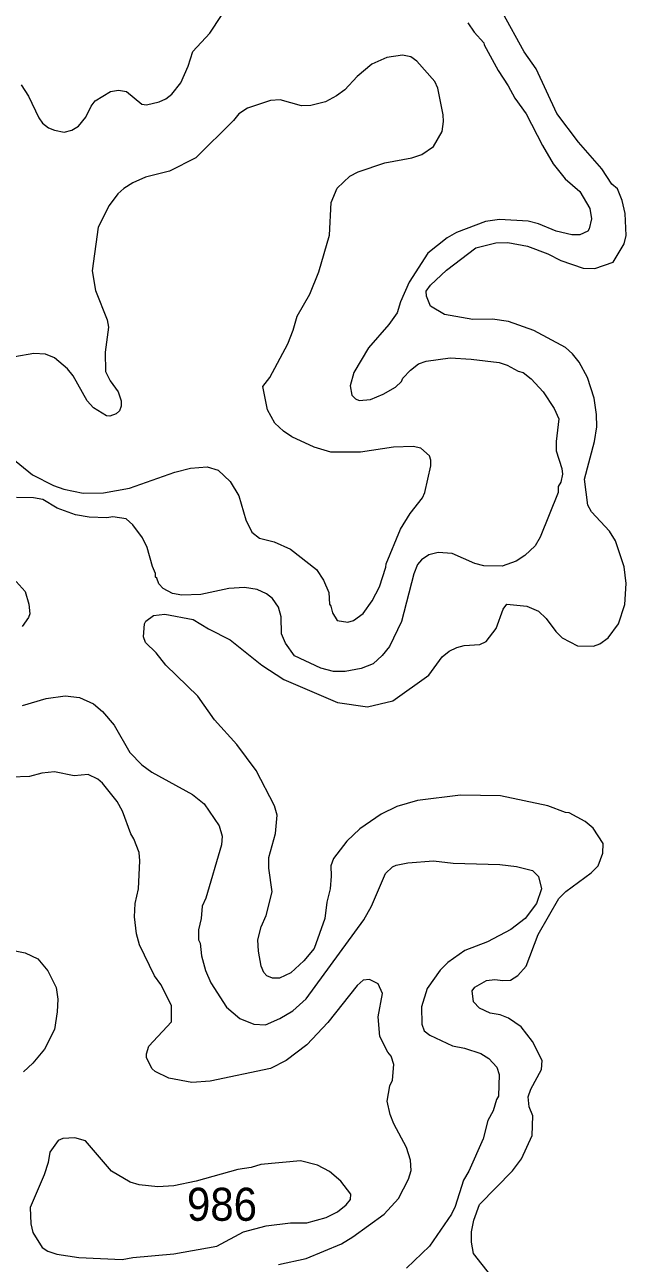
# Model space of a CAD drawing. Extents: x 447.8 to 473.9, y 7733.1 to 7760.8.
# Drawn here: x 456.578 to 458.035, y 7745.588 to 7748.586 of the extents above; entities that cross this region are included whole.
import ezdxf

# ---------------------------------------------------------------- set-up
doc = ezdxf.new("R2010")
doc.units = 0
doc.header["$LTSCALE"] = 0.032
doc.layers.add('2', color=7, linetype='Continuous', lineweight=13)
doc.layers.add('21', color=7, linetype='Continuous')

msp = doc.modelspace()

# ---------------------------------------------------------------- linework, layer by layer
at = {"layer": '2'}
for points in [[(456.8681, 7747.1361), (456.8715, 7747.142), (456.8903, 7747.1561), (456.917, 7747.1594), (456.9862, 7747.1465), (457.0234, 7747.124), (457.0759, 7747.0975), (457.152, 7747.0357), (457.2059, 7747.0008), (457.3354, 7746.9455), (457.4081, 7746.9351), (457.4699, 7746.9494), (457.5568, 7747.0118), (457.5893, 7747.0562), (457.6057, 7747.0696), (457.6245, 7747.0789), (457.6426, 7747.0833), (457.68, 7747.0857), (457.6956, 7747.0931), (457.7201, 7747.1244), (457.7363, 7747.1715), (457.7459, 7747.1832), (457.7942, 7747.1786), (457.8219, 7747.1666), (457.8408, 7747.1489), (457.8644, 7747.1174), (457.8797, 7747.1019), (457.9168, 7747.0829), (457.9551, 7747.082), (457.9709, 7747.0875), (457.991, 7747.1021), (458.0158, 7747.136), (458.0315, 7747.1825), (458.0347, 7747.2335), (458.0298, 7747.2739), (458.0086, 7747.3367), (457.9944, 7747.3601), (457.9502, 7747.4066), (457.9418, 7747.4233), (457.934, 7747.4859), (457.9579, 7747.5769), (457.9635, 7747.6123), (457.9628, 7747.6423), (457.9569, 7747.6823), (457.9406, 7747.7323), (457.9207, 7747.7689), (457.9042, 7747.7892), (457.8873, 7747.8043), (457.8112, 7747.8455), (457.7493, 7747.8673), (457.7112, 7747.8736), (457.6635, 7747.8728), (457.5945, 7747.8845), (457.5605, 7747.9044), (457.5508, 7747.9285), (457.5506, 7747.9413), (457.5608, 7747.9558), (457.5993, 7747.9919), (457.6708, 7748.0456), (457.719, 7748.0579), (457.7481, 7748.0587), (457.7956, 7748.05), (457.8446, 7748.0313), (457.8762, 7748.0155), (457.9302, 7747.9964), (457.9584, 7747.9956), (458.003, 7748.0112), (458.0293, 7748.0556), (458.0345, 7748.0757), (458.0323, 7748.1293), (458.0247, 7748.1602), (458.0137, 7748.1885), (458, 7748.2001), (457.9759, 7748.2371), (457.919, 7748.3014), (457.8669, 7748.3708), (457.8165, 7748.4792), (457.7876, 7748.5199), (457.7348, 7748.6156)], [(456.956, 7748.4455), (456.9743, 7748.4853), (456.9852, 7748.5209), (457.0264, 7748.5654), (457.0544, 7748.6085)], [(457.6513, 7748.5901), (457.6666, 7748.5681), (457.6899, 7748.5423), (457.6905, 7748.537), (457.7242, 7748.4751), (457.7488, 7748.4382), (457.7648, 7748.4084), (457.7927, 7748.3698), (457.8317, 7748.2935), (457.8579, 7748.2489), (457.8867, 7748.2125), (457.9221, 7748.182), (457.9464, 7748.1412), (457.9506, 7748.1159), (457.9452, 7748.0915), (457.9417, 7748.0862), (457.9226, 7748.0774), (457.903, 7748.0774), (457.8649, 7748.0866), (457.8222, 7748.1043), (457.7975, 7748.1101), (457.7275, 7748.1142), (457.6936, 7748.1094), (457.6235, 7748.0833), (457.6014, 7748.0703), (457.5541, 7748.0333), (457.5092, 7747.9629), (457.4884, 7747.9152), (457.4799, 7747.8887), (457.4597, 7747.8604), (457.4109, 7747.8037), (457.375, 7747.7443), (457.3665, 7747.7116), (457.3701, 7747.6892), (457.379, 7747.6802), (457.3881, 7747.6765), (457.4153, 7747.6791), (457.4461, 7747.6916), (457.4762, 7747.7084), (457.4903, 7747.722), (457.4941, 7747.7305), (457.512, 7747.75), (457.532, 7747.765), (457.5504, 7747.7719), (457.6084, 7747.7799), (457.6594, 7747.7768), (457.7267, 7747.768), (457.7465, 7747.7621), (457.7728, 7747.7473), (457.7847, 7747.7438), (457.8042, 7747.7292), (457.8332, 7747.6971), (457.8601, 7747.6572), (457.8713, 7747.632), (457.865, 7747.577), (457.865, 7747.5542), (457.8786, 7747.5116), (457.8801, 7747.4978), (457.876, 7747.4786), (457.8699, 7747.468), (457.8698, 7747.4535), (457.8263, 7747.3452), (457.814, 7747.3247), (457.789, 7747.3009), (457.7681, 7747.2874), (457.7339, 7747.2756), (457.6898, 7747.2766), (457.6684, 7747.2819), (457.6132, 7747.3061)], [(457.5372, 7747.5614), (457.5186, 7747.5651), (457.4709, 7747.5636), (457.3911, 7747.5514), (457.3192, 7747.5515), (457.2791, 7747.5638), (457.2253, 7747.5886), (457.2048, 7747.6018), (457.1834, 7747.6214), (457.1659, 7747.6535), (457.1549, 7747.7099), (457.1717, 7747.7321), (457.2149, 7747.8139), (457.2284, 7747.8463), (457.2378, 7747.8803), (457.2686, 7747.9341), (457.2907, 7747.9877), (457.3158, 7748.0765), (457.3204, 7748.1556), (457.3344, 7748.1902), (457.365, 7748.2195), (457.3854, 7748.2296), (457.4499, 7748.2513), (457.5157, 7748.2633), (457.5397, 7748.2714), (457.5681, 7748.2912), (457.5887, 7748.3273), (457.5923, 7748.3516), (457.5916, 7748.3679), (457.5788, 7748.4321), (457.5714, 7748.4487), (457.5279, 7748.4973), (457.5129, 7748.5078), (457.4932, 7748.5125), (457.4548, 7748.5062), (457.4185, 7748.4907), (457.3835, 7748.4608), (457.3532, 7748.4279), (457.3332, 7748.4134), (457.3062, 7748.3992), (457.2707, 7748.39), (457.2481, 7748.3899), (457.1966, 7748.4042), (457.1736, 7748.4027), (457.1176, 7748.3842), (457.0966, 7748.3702), (457.0839, 7748.3544), (456.9927, 7748.2633), (456.929, 7748.2318), (456.8708, 7748.2172), (456.8402, 7748.2034), (456.8178, 7748.1894), (456.8035, 7748.1765), (456.7829, 7748.1481), (456.7556, 7748.0962), (456.7418, 7747.9905), (456.7499, 7747.9422), (456.7777, 7747.8719), (456.7811, 7747.8536), (456.7732, 7747.7934), (456.774, 7747.7466), (456.7852, 7747.724), (456.8044, 7747.6973), (456.8116, 7747.6757), (456.8116, 7747.6623), (456.8077, 7747.6514), (456.7997, 7747.6438), (456.7839, 7747.6381), (456.7764, 7747.6389), (456.7447, 7747.6587), (456.7297, 7747.6752), (456.6958, 7747.736), (456.6813, 7747.7531), (456.6501, 7747.7794), (456.6282, 7747.7888), (456.6001, 7747.7903), (456.5542, 7747.7819)], [(456.5697, 7748.4402), (456.5873, 7748.4133), (456.6121, 7748.3603), (456.6211, 7748.3479), (456.636, 7748.3365), (456.6503, 7748.3305), (456.674, 7748.3259), (456.692, 7748.3309), (456.7087, 7748.3405), (456.7258, 7748.3619), (456.7394, 7748.3889), (456.7488, 7748.4015), (456.7857, 7748.4242), (456.8053, 7748.4276), (456.8244, 7748.4243), (456.8615, 7748.3936)], [(456.8615, 7748.3936), (456.8729, 7748.3916), (456.9037, 7748.3996), (456.9195, 7748.4066), (456.9346, 7748.4177), (456.956, 7748.4455)], [(456.5266, 7747.5535), (456.5966, 7747.4967), (456.6475, 7747.4708), (456.6727, 7747.4615), (456.7196, 7747.4521), (456.7689, 7747.4529), (456.8321, 7747.4641), (456.942, 7747.5027), (456.9793, 7747.5129), (457.0203, 7747.5162)], [(457.1278, 7747.3579), (457.1465, 7747.3435), (457.1825, 7747.334), (457.222, 7747.3166), (457.2845, 7747.2677), (457.3019, 7747.2419), (457.3148, 7747.2114), (457.3159, 7747.1838), (457.3197, 7747.1789), (457.3232, 7747.1625), (457.335, 7747.1437), (457.3602, 7747.1395), (457.3744, 7747.1435), (457.3973, 7747.161), (457.4194, 7747.1914), (457.4376, 7747.2253), (457.4528, 7747.2733), (457.453, 7747.2813), (457.4882, 7747.3648), (457.5118, 7747.4025), (457.5414, 7747.441), (457.5473, 7747.4541), (457.5619, 7747.5186), (457.5618, 7747.5317), (457.558, 7747.5423), (457.5372, 7747.5614)], [(457.0203, 7747.5162), (457.0462, 7747.5075), (457.0754, 7747.4803), (457.0966, 7747.4454), (457.1134, 7747.3878), (457.1278, 7747.3579)], [(457.5202, 7747.257), (457.4903, 7747.1412), (457.4611, 7747.0812), (457.4437, 7747.0591), (457.4216, 7747.0393), (457.393, 7747.0276), (457.3542, 7747.0201), (457.3257, 7747.0207), (457.2951, 7747.0283), (457.2313, 7747.0584), (457.2093, 7747.089), (457.1996, 7747.1113), (457.1995, 7747.1527), (457.193, 7747.1758), (457.1779, 7747.1971), (457.1632, 7747.2086), (457.1412, 7747.219), (457.1106, 7747.2237), (457.072, 7747.2213), (457.0047, 7747.2068), (456.9584, 7747.2052), (456.936, 7747.2095), (456.9131, 7747.221), (456.9031, 7747.2326), (456.8982, 7747.2465), (456.895, 7747.2488), (456.8949, 7747.2578), (456.8875, 7747.2746), (456.8745, 7747.3203), (456.8637, 7747.3438), (456.8397, 7747.3757), (456.8235, 7747.3903), (456.7911, 7747.3951), (456.7769, 7747.3927), (456.7339, 7747.3944), (456.701, 7747.3999), (456.6564, 7747.4159), (456.6219, 7747.4369), (456.5997, 7747.4409), (456.558, 7747.4415)], [(457.6132, 7747.3061), (457.5792, 7747.3085), (457.5569, 7747.3028), (457.5392, 7747.2904), (457.5293, 7747.2792), (457.5202, 7747.257)], [(456.557, 7747.2386), (456.5791, 7747.2139), (456.5877, 7747.1831), (456.5902, 7747.1602), (456.5871, 7747.1508), (456.5719, 7747.129)], [(456.9973, 7746.9608), (456.92, 7747.0357), (456.8966, 7747.0656), (456.8707, 7747.0908), (456.866, 7747.1044), (456.8681, 7747.1361)], [(456.5725, 7746.9381), (456.6301, 7746.9551), (456.6761, 7746.9616), (456.7106, 7746.9575), (456.7446, 7746.942), (456.7661, 7746.9236), (456.7948, 7746.8909), (456.8327, 7746.8245), (456.8616, 7746.7945), (456.8863, 7746.7767), (456.9841, 7746.7228), (457.0129, 7746.7), (457.0488, 7746.6467), (457.056, 7746.6222), (457.0544, 7746.6009), (457.0169, 7746.472), (457.0081, 7746.4525), (457.0055, 7746.423), (456.9993, 7746.3955), (456.9993, 7746.3713), (457.0026, 7746.3631), (457.006, 7746.3324), (457.0155, 7746.2964)], [(457.7065, 7745.5588), (457.6645, 7745.6116), (457.6598, 7745.639), (457.6598, 7745.6646), (457.666, 7745.6929), (457.6792, 7745.7307), (457.7594, 7745.8117), (457.7812, 7745.841), (457.8068, 7745.8974), (457.8087, 7745.9451), (457.7996, 7745.9665), (457.7976, 7745.9909), (457.8039, 7746.0099), (457.8291, 7746.0571), (457.831, 7746.0793), (457.808, 7746.1252), (457.7803, 7746.1602), (457.7496, 7746.1813), (457.7292, 7746.1897), (457.7052, 7746.1938), (457.6794, 7746.2057), (457.6646, 7746.2208), (457.6614, 7746.2474), (457.6683, 7746.2563), (457.6962, 7746.2722), (457.7165, 7746.2751), (457.7359, 7746.2722), (457.7547, 7746.2736), (457.7723, 7746.2845), (457.7927, 7746.3069), (457.8213, 7746.3843), (457.8717, 7746.471), (457.8881, 7746.4883), (457.9496, 7746.5334), (457.9664, 7746.5504), (457.9782, 7746.5809), (457.9785, 7746.6045), (457.955, 7746.6409), (457.9356, 7746.6574), (457.8968, 7746.6785), (457.8877, 7746.6795), (457.8452, 7746.6953), (457.7304, 7746.7193), (457.6336, 7746.7209), (457.5289, 7746.7083), (457.4788, 7746.6939), (457.4416, 7746.6752), (457.3895, 7746.6394), (457.358, 7746.61), (457.3259, 7746.568), (457.3191, 7746.5503), (457.3205, 7746.5252), (457.3174, 7746.4943), (457.3095, 7746.4623), (457.3047, 7746.4223), (457.2794, 7746.35), (457.2538, 7746.32), (457.2224, 7746.2912), (457.195, 7746.278), (457.1784, 7746.2786), (457.1641, 7746.2835), (457.1569, 7746.2917), (457.1506, 7746.3069), (457.144, 7746.3432), (457.1427, 7746.3709), (457.1503, 7746.4021), (457.1626, 7746.4299), (457.1777, 7746.4873), (457.1692, 7746.5443), (457.1692, 7746.5704), (457.1853, 7746.6281), (457.1897, 7746.6724), (457.1828, 7746.6955), (457.1385, 7746.781), (457.0921, 7746.8435), (457.0378, 7746.9032), (456.9973, 7746.9608)], [(457.3124, 7746.1709), (457.261, 7746.1171), (457.2111, 7746.0791), (457.1729, 7746.06), (457.0269, 7746.0291), (456.9828, 7746.0261), (456.9267, 7746.0366), (456.8941, 7746.0522), (456.8868, 7746.0584), (456.8726, 7746.0854), (456.8726, 7746.0953), (456.879, 7746.114), (456.9332, 7746.1724), (456.9334, 7746.2117), (456.9078, 7746.2633), (456.8924, 7746.2841), (456.8563, 7746.3586), (456.849, 7746.3853), (456.8437, 7746.4264), (456.8453, 7746.4589), (456.8535, 7746.4943), (456.8566, 7746.5625), (456.855, 7746.582), (456.8423, 7746.6154), (456.8347, 7746.6275), (456.8152, 7746.6827), (456.8018, 7746.7061), (456.7661, 7746.7505), (456.7549, 7746.7599), (456.7314, 7746.7714), (456.6975, 7746.7676), (456.6503, 7746.778), (456.6196, 7746.774), (456.5893, 7746.7664), (456.5452, 7746.7651)], [(457.161, 7746.1654), (457.1957, 7746.1804), (457.227, 7746.1991), (457.2595, 7746.2286), (457.3993, 7746.4191), (457.4176, 7746.4525), (457.4515, 7746.5313), (457.4683, 7746.5476), (457.4772, 7746.552), (457.5055, 7746.5575), (457.5682, 7746.5624), (457.6153, 7746.5568), (457.7283, 7746.5536), (457.769, 7746.5486), (457.8075, 7746.5388), (457.8226, 7746.5247), (457.8296, 7746.4944), (457.8177, 7746.4592), (457.7898, 7746.4226), (457.7553, 7746.396), (457.6991, 7746.3665), (457.6439, 7746.3452), (457.6027, 7746.3162), (457.5841, 7746.2976), (457.5527, 7746.2531), (457.5387, 7746.2092), (457.5395, 7746.1672), (457.5453, 7746.1511), (457.5594, 7746.1403), (457.6138, 7746.1146), (457.643, 7746.1088), (457.6824, 7746.0957), (457.7016, 7746.0835), (457.7214, 7746.0628), (457.727, 7746.0453), (457.7254, 7745.9923), (457.7207, 7745.9848), (457.7125, 7745.9568), (457.6995, 7745.934), (457.6884, 7745.8895), (457.6534, 7745.8115), (457.6406, 7745.7891), (457.6202, 7745.7256), (457.6116, 7745.707), (457.5585, 7745.6298), (457.5023, 7745.576)], [(456.5546, 7746.3443), (456.579, 7746.3393), (456.6096, 7746.3248), (456.6342, 7746.2957), (456.6545, 7746.2553), (456.6585, 7746.2271), (456.657, 7746.1967), (456.6505, 7746.1537), (456.626, 7746.1068), (456.5974, 7746.0723), (456.5754, 7746.0518)], [(457.0155, 7746.2964), (457.0287, 7746.2668), (457.0665, 7746.2079), (457.0991, 7746.1806), (457.1327, 7746.1667), (457.161, 7746.1654)], [(457.4448, 7746.2413), (457.4338, 7746.2646), (457.4131, 7746.2752), (457.3974, 7746.2735), (457.383, 7746.2607), (457.3124, 7746.1709)], [(457.193, 7745.5851), (457.2599, 7745.5994), (457.3451, 7745.6355), (457.373, 7745.6519), (457.4485, 7745.7067), (457.4829, 7745.7449), (457.5078, 7745.7915), (457.5137, 7745.8125), (457.5123, 7745.8379), (457.5027, 7745.8686), (457.472, 7745.9253), (457.4632, 7745.9482), (457.4555, 7745.9805), (457.4626, 7746.0177), (457.4689, 7746.0313), (457.4721, 7746.069), (457.4657, 7746.0892), (457.4574, 7746.0988), (457.4384, 7746.137), (457.4337, 7746.1847), (457.4448, 7746.2413)]]:
    msp.add_lwpolyline(points, dxfattribs=at)
msp.add_lwpolyline([(456.7093, 7745.6021), (456.8143, 7745.5972), (456.8401, 7745.602), (456.9394, 7745.6107), (457.0431, 7745.6296), (457.1081, 7745.6642), (457.1624, 7745.6789), (457.2214, 7745.6861), (457.2612, 7745.6862), (457.308, 7745.6988), (457.3355, 7745.7125), (457.3565, 7745.7293), (457.3669, 7745.7429), (457.3679, 7745.7556), (457.3438, 7745.7872), (457.3164, 7745.8103), (457.2867, 7745.8254), (457.246, 7745.836), (457.1499, 7745.8272), (457.1261, 7745.8201), (457.094, 7745.8153), (456.9933, 7745.7868), (456.9395, 7745.7759), (456.9003, 7745.7736), (456.8549, 7745.778), (456.8338, 7745.7841), (456.7881, 7745.8115), (456.725, 7745.8847), (456.6994, 7745.8922), (456.6702, 7745.8905), (456.6587, 7745.8857), (456.6386, 7745.8569), (456.6352, 7745.8321), (456.6254, 7745.8026), (456.5912, 7745.7233), (456.5927, 7745.6839), (456.598, 7745.6629), (456.6203, 7745.6267), (456.6337, 7745.6174), (456.6559, 7745.6101)], close=True, dxfattribs=at)

# ---------------------------------------------------------------- texts
at = {"layer": '21', "width": 0.95}
msp.add_text('986', height=0.08, dxfattribs=at).set_placement((456.971, 7745.691))

doc.saveas('drawing.dxf')
